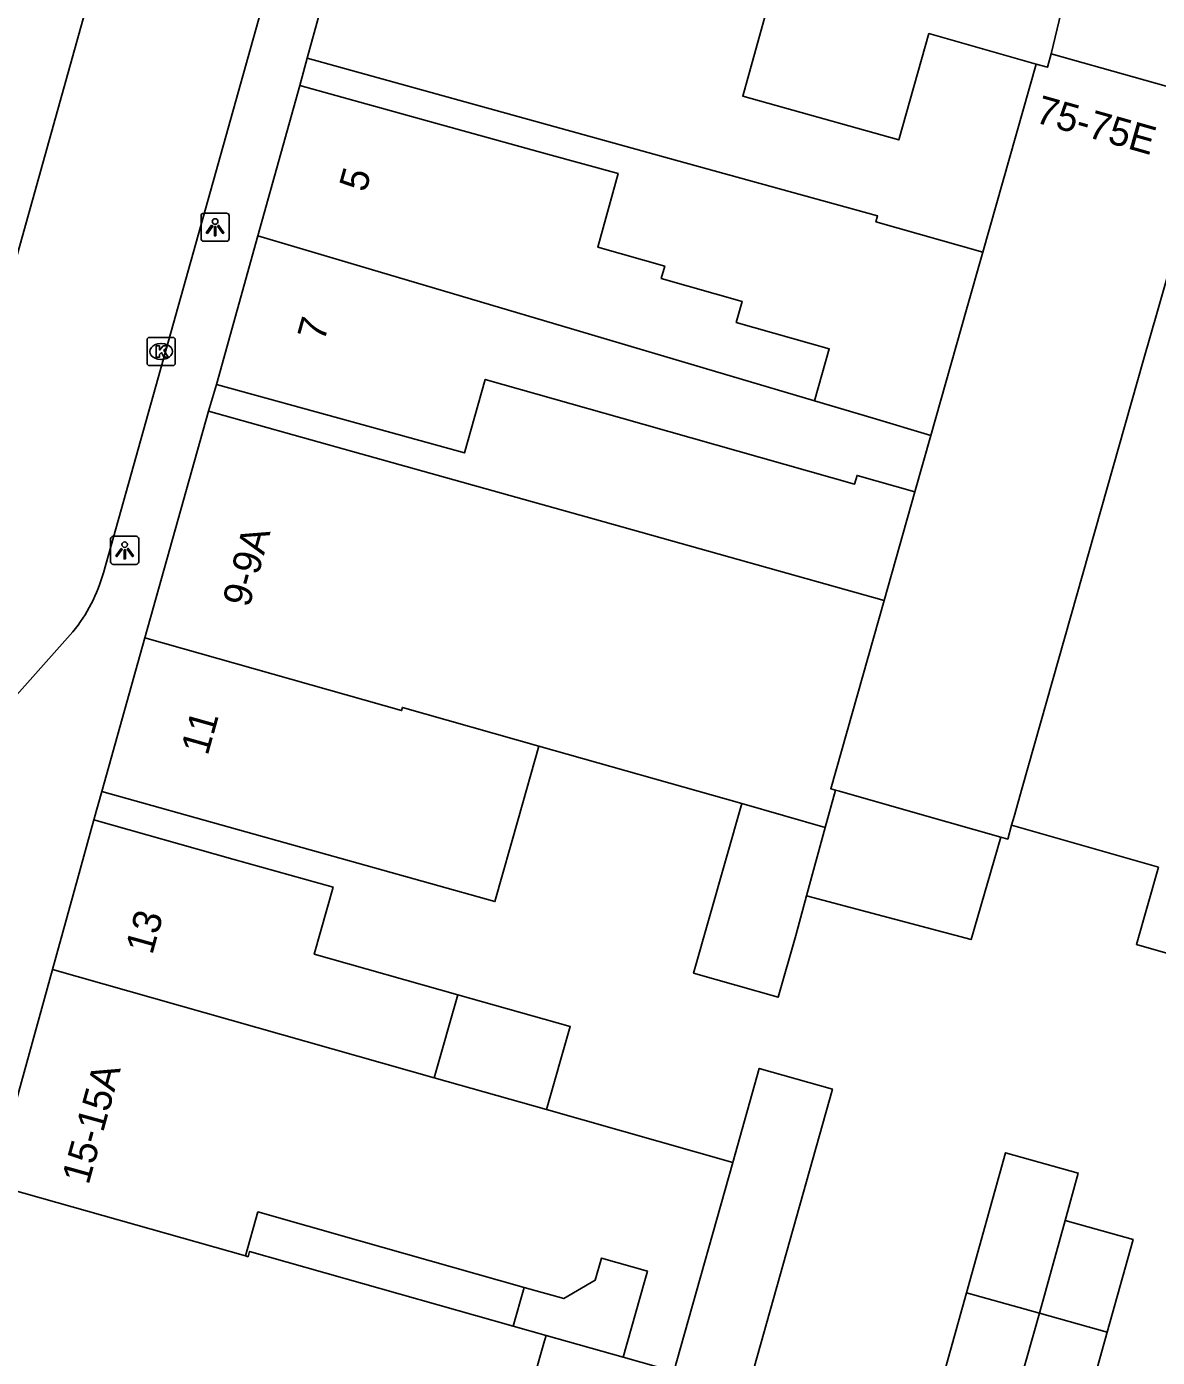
# Model space of a CAD drawing. Extents: x 158087 to 159494, y 382905 to 383981.
# Drawn here: x 158716.68 to 158756.82, y 383259.48 to 383306.71 of the extents above; entities that cross this region are included whole.
import ezdxf

# ---------------------------------------------------------------- set-up
doc = ezdxf.new("R2010")
doc.units = 0
for name, color, linetype in [('IMGEO_Kolk', 7, 'Continuous'), ('IMGEO_Lichtpunt', 7, 'Continuous'), ('IMGEO_Pand', 7, 'Continuous'), ('IMGEO_Pand_nummerreeks', 7, 'Continuous'), ('IMGEO_Rijbaan_lokaal_open', 7, 'Continuous'), ('IMGEO_Voetpad_open', 7, 'Continuous')]:
    doc.layers.add(name, color=color, linetype=linetype)

msp = doc.modelspace()

# ---------------------------------------------------------------- linework, layer by layer
at = {"layer": 'IMGEO_Kolk'}
for p, q in [((158721.033, 383295.681), (158721.885, 383295.681)), ((158720.958, 383294.755), (158720.958, 383295.607)), ((158721.446, 383295.461), (158721.471, 383295.461)), ((158721.959, 383295.607), (158721.959, 383294.755)), ((158721.885, 383294.681), (158721.033, 383294.681)), ((158721.469, 383294.901), (158721.444, 383294.901))]:
    msp.add_line(p, q, dxfattribs=at)
for points in [[(158721.033, 383295.681), (158721.885, 383295.681)], [(158720.958, 383294.755), (158720.958, 383295.607)], [(158721.279, 383295.381), (158721.402, 383295.381), (158721.402, 383295.23), (158721.532, 383295.381), (158721.696, 383295.381), (158721.55, 383295.23), (158721.703, 383294.981), (158721.551, 383294.981), (158721.466, 383295.145), (158721.402, 383295.078), (158721.402, 383294.981), (158721.279, 383294.981), (158721.279, 383295.381)], [(158721.959, 383295.607), (158721.959, 383294.755)], [(158721.885, 383294.681), (158721.033, 383294.681)]]:
    msp.add_lwpolyline(points, dxfattribs=at)
for centre, start, end in [((158721.035, 383295.605), 91.552, 178.448), ((158721.035, 383295.605), 91.552, 178.448), ((158721.883, 383295.605), 1.552, 88.448), ((158721.883, 383295.605), 1.552, 88.448), ((158721.035, 383294.757), 181.552, 268.448), ((158721.035, 383294.757), 181.552, 268.448), ((158721.883, 383294.757), 271.552, 358.448), ((158721.883, 383294.757), 271.552, 358.448)]:
    msp.add_arc(centre, 0.0765, start, end, dxfattribs=at)
for centre, major_axis, ratio, start_param, end_param in [((158721.445, 383295.181), (-0.387, 0.002), 0.722429, 4.712389, 7.853982), ((158721.47, 383295.181), (-0.39, 0.002), 0.717154, 1.570796, 4.712389)]:
    msp.add_ellipse(centre, major_axis=major_axis, ratio=ratio, start_param=start_param, end_param=end_param, dxfattribs=at)
at = {"layer": 'IMGEO_Lichtpunt'}
for p, q in [((158722.874, 383299.997), (158722.874, 383299.19)), ((158722.874, 383299.997), (158722.874, 383299.19)), ((158723.776, 383300.092), (158722.968, 383300.092)), ((158723.776, 383300.092), (158722.968, 383300.092)), ((158723.87, 383299.19), (158723.87, 383299.997)), ((158723.87, 383299.19), (158723.87, 383299.997)), ((158722.968, 383299.096), (158723.776, 383299.096)), ((158722.968, 383299.096), (158723.776, 383299.096)), ((158720.567, 383288.622), (158719.759, 383288.622)), ((158720.567, 383288.622), (158719.759, 383288.622)), ((158719.665, 383288.527), (158719.665, 383287.72)), ((158719.665, 383288.527), (158719.665, 383287.72)), ((158720.661, 383287.72), (158720.661, 383288.527)), ((158720.661, 383287.72), (158720.661, 383288.527)), ((158719.759, 383287.626), (158720.567, 383287.626)), ((158719.759, 383287.626), (158720.567, 383287.626))]:
    msp.add_line(p, q, dxfattribs=at)
for points in [[(158723.248, 383299.661), (158723.287, 383299.633), (158723.099, 383299.371), (158723.061, 383299.398), (158723.248, 383299.661)], [(158723.35, 383299.613), (158723.397, 383299.613), (158723.397, 383299.291), (158723.35, 383299.291), (158723.35, 383299.613)], [(158723.46, 383299.633), (158723.498, 383299.66), (158723.685, 383299.398), (158723.646, 383299.37), (158723.46, 383299.633)], [(158720.039, 383288.191), (158720.078, 383288.163), (158719.89, 383287.901), (158719.852, 383287.928), (158720.039, 383288.191)], [(158720.141, 383288.143), (158720.188, 383288.143), (158720.188, 383287.821), (158720.141, 383287.821), (158720.141, 383288.143)], [(158720.251, 383288.163), (158720.289, 383288.19), (158720.476, 383287.928), (158720.437, 383287.9), (158720.251, 383288.163)]]:
    msp.add_lwpolyline(points, dxfattribs=at)
for centre in [(158723.373, 383299.795), (158720.164, 383288.325)]:
    msp.add_circle(centre, 0.0994, dxfattribs=at)
for centre, start, end in [((158722.968, 383299.997), 90, 180), ((158722.968, 383299.997), 90, 180), ((158723.776, 383299.997), 0, 90), ((158723.776, 383299.997), 0, 90), ((158722.968, 383299.19), 180, 270), ((158722.968, 383299.19), 180, 270), ((158723.776, 383299.19), 270, 0), ((158723.776, 383299.19), 270, 360), ((158719.759, 383288.527), 90, 180), ((158719.759, 383288.527), 90, 180), ((158720.567, 383288.527), 0, 90), ((158720.567, 383288.527), 0, 90), ((158719.759, 383287.72), 180, 270), ((158719.759, 383287.72), 180, 270), ((158720.567, 383287.72), 270, 0), ((158720.567, 383287.72), 270, 360)]:
    msp.add_arc(centre, 0.0946, start, end, dxfattribs=at)
at = {"layer": 'IMGEO_Pand'}
for points in [[(158726.638, 383305.589), (158728.013, 383310.572), (158729.552, 383311.413)], [(158752.515, 383305.385), (158748.706, 383306.463), (158747.639, 383302.691), (158742.1, 383304.249), (158743.079, 383307.796), (158742.083, 383309.564), (158738.149, 383310.65), (158736.503, 383309.495), (158734.326, 383310.095), (158734.063, 383310.168)], [(158726.638, 383305.589), (158740.051, 383301.883), (158746.884, 383299.995), (158746.826, 383299.786), (158750.621, 383298.706)], [(158753.051, 383305.749), (158752.916, 383305.271), (158752.515, 383305.385)], [(158758.936, 383304.084), (158753.051, 383305.749)], [(158752.515, 383305.385), (158750.621, 383298.706)], [(158724.891, 383299.284), (158726.38, 383304.619)], [(158726.38, 383304.619), (158731.2, 383303.287), (158735.174, 383302.189), (158737.677, 383301.497), (158736.955, 383298.883), (158739.334, 383298.209), (158739.21, 383297.772), (158742.082, 383296.958), (158741.87, 383296.21), (158745.171, 383295.274), (158744.648, 383293.427)], [(158751.64, 383278.365), (158751.727, 383278.671), (158752.016, 383279.689), (158756.328, 383294.885), (158756.815, 383296.607), (158757.123, 383297.693), (158758.936, 383304.084)], [(158723.419, 383294.014), (158724.891, 383299.284)], [(158724.891, 383299.284), (158744.648, 383293.427)], [(158750.621, 383298.706), (158750.043, 383296.667), (158748.777, 383292.201)], [(158748.21, 383290.202), (158746.156, 383290.784), (158746.068, 383290.474), (158737.806, 383292.815), (158732.961, 383294.188), (158732.222, 383291.582), (158728.239, 383292.682), (158723.419, 383294.014)], [(158744.648, 383293.427), (158746.73, 383292.809), (158748.777, 383292.201)], [(158723.139, 383293.069), (158720.882, 383285.022)], [(158747.117, 383286.346), (158737.135, 383289.145), (158727.954, 383291.719), (158723.139, 383293.069)], [(158748.777, 383292.201), (158748.21, 383290.202)], [(158748.21, 383290.202), (158747.117, 383286.346)], [(158747.117, 383286.346), (158745.223, 383279.663), (158745.391, 383279.615)], [(158719.351, 383279.567), (158720.882, 383285.022)], [(158720.882, 383285.022), (158729.99, 383282.438), (158730.021, 383282.546), (158734.867, 383281.172)], [(158734.867, 383281.172), (158734.145, 383278.623), (158733.304, 383275.655), (158724.166, 383278.217), (158719.351, 383279.567)], [(158742.063, 383279.133), (158734.867, 383281.172)], [(158745.03, 383278.292), (158745.391, 383279.615)], [(158745.391, 383279.615), (158745.532, 383279.575), (158748.385, 383278.764), (158751.259, 383277.947)], [(158744.366, 383275.86), (158743.983, 383274.458), (158743.361, 383272.263), (158740.357, 383273.114), (158742.063, 383279.133)], [(158745.03, 383278.292), (158742.063, 383279.133)], [(158717.6, 383273.245), (158718.49, 383276.457), (158719.072, 383278.559)], [(158719.072, 383278.559), (158724.007, 383277.16), (158727.562, 383276.172), (158726.893, 383273.794), (158731.984, 383272.351)], [(158744.366, 383275.86), (158745.03, 383278.292)], [(158751.64, 383278.365), (158751.502, 383277.878), (158751.259, 383277.947)], [(158756.857, 383276.876), (158751.64, 383278.365)], [(158751.259, 383277.947), (158750.204, 383274.311), (158744.366, 383275.86)], [(158762.921, 383275.145), (158762.137, 383272.4), (158756.073, 383274.131), (158756.857, 383276.876)], [(158715.488, 383265.62), (158717.6, 383273.245)], [(158717.6, 383273.245), (158731.149, 383269.404)], [(158731.984, 383272.351), (158731.149, 383269.404)], [(158731.984, 383272.351), (158735.975, 383271.22), (158735.14, 383268.272)], [(158741.746, 383266.399), (158742.684, 383269.733), (158745.285, 383269.001), (158742.495, 383259.089), (158745.142, 383258.343), (158744.19, 383254.818), (158742.835, 383250), (158742.709, 383249.553)], [(158731.149, 383269.404), (158735.14, 383268.272)], [(158735.14, 383268.272), (158741.746, 383266.399)], [(158737.851, 383259.485), (158739.657, 383258.977), (158739.895, 383259.821), (158741.746, 383266.399)], [(158750.035, 383261.773), (158751.42, 383266.74), (158754.006, 383266.019), (158753.542, 383264.336)], [(158724.45, 383263.079), (158715.488, 383265.62)], [(158734.337, 383261.965), (158728.468, 383263.628), (158724.892, 383264.641), (158724.45, 383263.079)], [(158753.542, 383264.336), (158752.635, 383261.048)], [(158753.542, 383264.336), (158755.953, 383263.664), (158755.036, 383260.378)], [(158724.45, 383263.079), (158724.543, 383263.053), (158724.597, 383263.242), (158733.948, 383260.591)], [(158737.851, 383259.485), (158738.599, 383262.125), (158738.717, 383262.54), (158737.084, 383263.003), (158736.861, 383262.215), (158735.745, 383261.566), (158734.337, 383261.965)], [(158733.948, 383260.591), (158734.337, 383261.965)], [(158743.699, 383249.285), (158743.898, 383250), (158745.042, 383254.102), (158745.896, 383257.125), (158748.533, 383256.387), (158750.035, 383261.773)], [(158750.035, 383261.773), (158752.635, 383261.048)], [(158752.635, 383261.048), (158749.502, 383250), (158748.882, 383247.815)], [(158752.635, 383261.048), (158755.036, 383260.378)], [(158731.056, 383257.778), (158732.08, 383257.499), (158732.767, 383257.312), (158732.836, 383257.558), (158733.859, 383257.268), (158734.241, 383257.16), (158735.066, 383260.069), (158735.12, 383260.259)], [(158733.948, 383260.591), (158735.12, 383260.259)], [(158735.12, 383260.259), (158737.851, 383259.485)], [(158755.036, 383260.378), (158753.517, 383254.932), (158756.243, 383254.174), (158755.403, 383251.164), (158755.08, 383250), (158754.064, 383246.346)]]:
    msp.add_lwpolyline(points, dxfattribs=at)
at = {"layer": 'IMGEO_Rijbaan_lokaal_open'}
for points in [[(158721.142, 383315.77), (158714.354, 383291.491)], [(158719.408, 383287.329), (158726.409, 383312.281)], [(158713.492, 383279.816), (158718.325, 383285.237)]]:
    msp.add_lwpolyline(points, dxfattribs=at)
msp.add_arc((158713.967, 383288.819), 5.641, 320.5783, 344.6818, dxfattribs=at)
at = {"layer": 'IMGEO_Voetpad_open'}
for points in [[(158734.063, 383310.168), (158735.098, 383314.047), (158753.77, 383308.767), (158753.051, 383305.749)], [(158726.38, 383304.619), (158726.638, 383305.589)], [(158723.139, 383293.069), (158723.419, 383294.014)], [(158719.351, 383279.567), (158719.072, 383278.559)]]:
    msp.add_lwpolyline(points, dxfattribs=at)

# ---------------------------------------------------------------- texts
at = {"layer": 'IMGEO_Pand_nummerreeks'}
for s, rotation, p in [('75-75E', 344.2036, (158752.434, 383303.325)), ('5', 74.4043, (158728.721, 383300.805)), ('7', 74.3928, (158727.24, 383295.501)), ('9-9A', 74.3298, (158724.581, 383286.066)), ('11', 74.3241, (158723.107, 383280.81)), ('13', 74.5177, (158721.141, 383273.739)), ('15-15A', 74.5189, (158718.879, 383265.573))]:
    msp.add_text(s, height=1, rotation=rotation, dxfattribs=at).set_placement(p)

doc.saveas('drawing.dxf')
